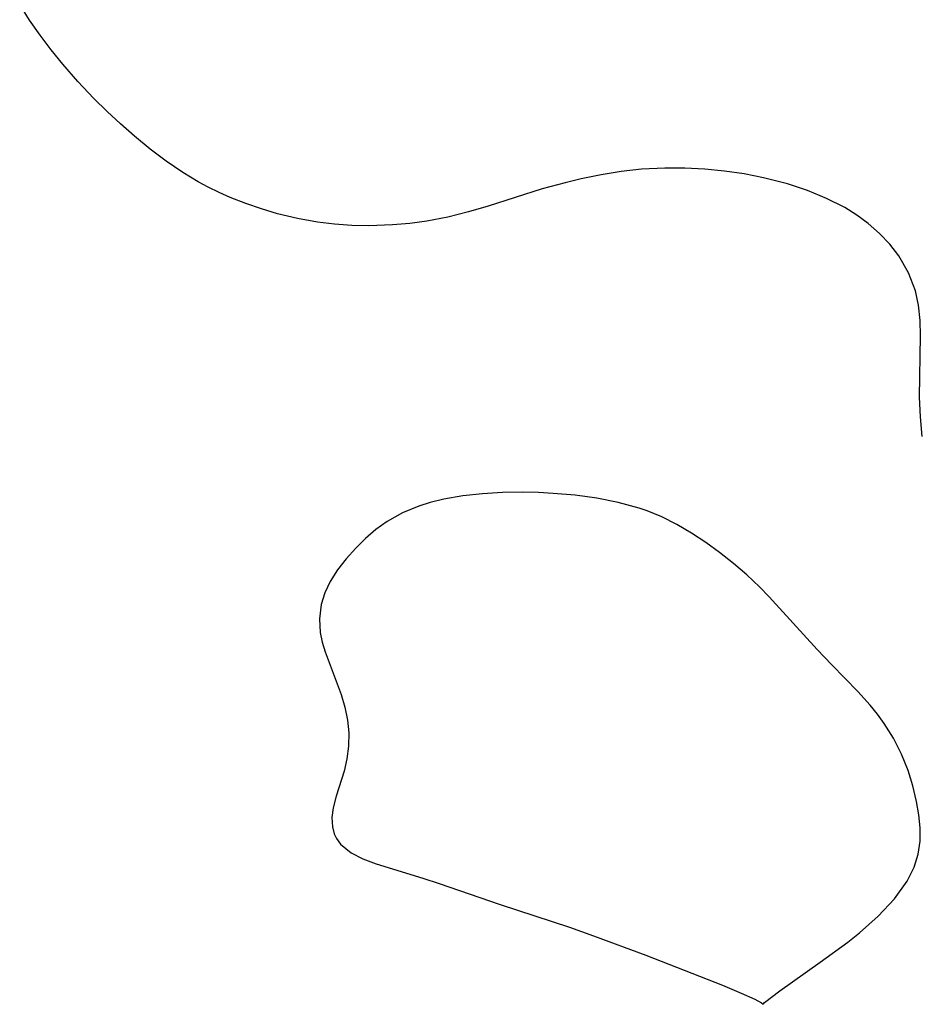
# Model space of a CAD drawing. Header units: metres. Extents: x 1073367 to 1082519, y 1569854 to 1574957.
# Tile 929 of 1056: x 1080752 to 1080833, y 1572899 to 1572988. Entities that reach past the tile are written whole.
import ezdxf

# ---------------------------------------------------------------- set-up
doc = ezdxf.new("R2010")
doc.units = ezdxf.units.M
doc.layers.add('CGG_CurvaNivelLidar_v1', color=253, linetype='Continuous', lineweight=30)

msp = doc.modelspace()

# ---------------------------------------------------------------- linework, layer by layer
at = {"layer": 'CGG_CurvaNivelLidar_v1'}
for p, q in [((1080752.6985, 1572987.4544, 73), (1080751.81, 1572988.8651, 73)), ((1080753.6333, 1572986.1086, 73), (1080752.6985, 1572987.4544, 73)), ((1080754.6251, 1572984.7937, 73), (1080753.6333, 1572986.1086, 73)), ((1080755.6668, 1572983.5092, 73), (1080754.6251, 1572984.7937, 73)), ((1080757.0295, 1572981.9532, 73), (1080755.6668, 1572983.5092, 73)), ((1080758.4731, 1572980.4342, 73), (1080757.0295, 1572981.9532, 73)), ((1080759.6487, 1572979.2734, 73), (1080758.4731, 1572980.4342, 73)), ((1080760.855, 1572978.1445, 73), (1080759.6487, 1572979.2734, 73)), ((1080762.0922, 1572977.0521, 73), (1080760.855, 1572978.1445, 73)), ((1080763.4967, 1572975.8959, 73), (1080762.0922, 1572977.0521, 73)), ((1080764.9432, 1572974.8019, 73), (1080763.4967, 1572975.8959, 73)), ((1080766.4367, 1572973.7843, 73), (1080764.9432, 1572974.8019, 73)), ((1080809.6749, 1572974.1906, 73), (1080807.5622, 1572974.0867, 73)), ((1080811.4579, 1572974.1732, 73), (1080809.6749, 1572974.1906, 73)), ((1080767.8053, 1572972.9614, 73), (1080766.4367, 1572973.7843, 73)), ((1080803.9628, 1572973.5871, 73), (1080802.1741, 1572973.2208, 73)), ((1080805.7595, 1572973.8806, 73), (1080803.9628, 1572973.5871, 73)), ((1080807.5622, 1572974.0867, 73), (1080805.7595, 1572973.8806, 73)), ((1080813.2413, 1572974.0778, 73), (1080811.4579, 1572974.1732, 73)), ((1080815.0193, 1572973.9083, 73), (1080813.2413, 1572974.0778, 73)), ((1080816.7848, 1572973.6617, 73), (1080815.0193, 1572973.9083, 73)), ((1080818.5293, 1572973.3284, 73), (1080816.7848, 1572973.6617, 73)), ((1080820.6799, 1572972.7691, 73), (1080818.5293, 1572973.3284, 73)), ((1080768.7183, 1572972.4717, 73), (1080767.8053, 1572972.9614, 73)), ((1080769.6919, 1572971.9983, 73), (1080768.7183, 1572972.4717, 73)), ((1080800.7273, 1572972.8758, 73), (1080798.6711, 1572972.3147, 73)), ((1080802.1741, 1572973.2208, 73), (1080800.7273, 1572972.8758, 73)), ((1080822.461, 1572972.1735, 73), (1080820.6799, 1572972.7691, 73)), ((1080770.6825, 1572971.5612, 73), (1080769.6919, 1572971.9983, 73)), ((1080772.0778, 1572971.0108, 73), (1080770.6825, 1572971.5612, 73)), ((1080798.6711, 1572972.3147, 73), (1080793.8112, 1572970.7816, 73)), ((1080824.1779, 1572971.4679, 73), (1080822.461, 1572972.1735, 73)), ((1080773.4959, 1572970.5213, 73), (1080772.0778, 1572971.0108, 73)), ((1080793.8112, 1572970.7816, 73), (1080792.0489, 1572970.2575, 73)), ((1080825.8081, 1572970.6406, 73), (1080824.1779, 1572971.4679, 73)), ((1080774.9331, 1572970.0931, 73), (1080773.4959, 1572970.5213, 73)), ((1080776.7139, 1572969.6585, 73), (1080774.9331, 1572970.0931, 73)), ((1080790.1943, 1572969.7878, 73), (1080788.324, 1572969.4219, 73)), ((1080792.0489, 1572970.2575, 73), (1080790.1943, 1572969.7878, 73)), ((1080826.8969, 1572969.9686, 73), (1080825.8081, 1572970.6406, 73)), ((1080827.9168, 1572969.2222, 73), (1080826.8969, 1572969.9686, 73)), ((1080778.5161, 1572969.3327, 73), (1080776.7139, 1572969.6585, 73)), ((1080780.0468, 1572969.1518, 73), (1080778.5161, 1572969.3327, 73)), ((1080781.5864, 1572969.0493, 73), (1080780.0468, 1572969.1518, 73)), ((1080783.1308, 1572969.0175, 73), (1080781.5864, 1572969.0493, 73)), ((1080785.2432, 1572969.0835, 73), (1080783.1308, 1572969.0175, 73)), ((1080786.7871, 1572969.2143, 73), (1080785.2432, 1572969.0835, 73)), ((1080788.324, 1572969.4219, 73), (1080786.7871, 1572969.2143, 73)), ((1080828.9292, 1572968.3301, 73), (1080827.9168, 1572969.2222, 73)), ((1080829.8416, 1572967.3575, 73), (1080828.9292, 1572968.3301, 73)), ((1080830.6447, 1572966.3126, 73), (1080829.8416, 1572967.3575, 73)), ((1080831.5269, 1572964.8043, 73), (1080830.6447, 1572966.3126, 73)), ((1080832.1457, 1572963.184, 73), (1080831.5269, 1572964.8043, 73)), ((1080832.4181, 1572961.8799, 73), (1080832.1457, 1572963.184, 73)), ((1080832.5534, 1572960.5257, 73), (1080832.4181, 1572961.8799, 73)), ((1080832.5955, 1572959.1328, 73), (1080832.5534, 1572960.5257, 73)), ((1080832.5114, 1572953.6242, 73), (1080832.5955, 1572959.1328, 73)), ((1080832.5817, 1572951.8599, 73), (1080832.5114, 1572953.6242, 73)), ((1080832.7405, 1572950.0983, 73), (1080832.5817, 1572951.8599, 73)), ((1080795.1136, 1572945.0729, 73.5), (1080793.3251, 1572944.9697, 73.5)), ((1080796.9173, 1572945.0994, 73.5), (1080795.1136, 1572945.0729, 73.5)), ((1080798.3384, 1572945.0687, 73.5), (1080796.9173, 1572945.0994, 73.5)), ((1080799.6474, 1572945.0013, 73.5), (1080798.3384, 1572945.0687, 73.5)), ((1080788.6084, 1572944.1841, 73.5), (1080787.6184, 1572943.8699, 73.5)), ((1080789.8445, 1572944.4857, 73.5), (1080788.6084, 1572944.1841, 73.5)), ((1080791.5638, 1572944.78, 73.5), (1080789.8445, 1572944.4857, 73.5)), ((1080793.3251, 1572944.9697, 73.5), (1080791.5638, 1572944.78, 73.5)), ((1080801.6204, 1572944.8274, 73.5), (1080799.6474, 1572945.0013, 73.5)), ((1080803.5727, 1572944.5616, 73.5), (1080801.6204, 1572944.8274, 73.5)), ((1080805.4913, 1572944.1878, 73.5), (1080803.5727, 1572944.5616, 73.5)), ((1080807.3606, 1572943.6782, 73.5), (1080805.4913, 1572944.1878, 73.5)), ((1080787.6184, 1572943.8699, 73.5), (1080786.1388, 1572943.2558, 73.5)), ((1080808.0733, 1572943.4338, 73.5), (1080807.3606, 1572943.6782, 73.5)), ((1080809.3982, 1572942.8865, 73.5), (1080808.0733, 1572943.4338, 73.5)), ((1080784.766, 1572942.487, 73.5), (1080783.7601, 1572941.758, 73.5)), ((1080786.1388, 1572943.2558, 73.5), (1080784.766, 1572942.487, 73.5)), ((1080810.7507, 1572942.2046, 73.5), (1080809.3982, 1572942.8865, 73.5)), ((1080783.7601, 1572941.758, 73.5), (1080782.8272, 1572940.9497, 73.5)), ((1080812.0629, 1572941.4353, 73.5), (1080810.7507, 1572942.2046, 73.5)), ((1080782.8272, 1572940.9497, 73.5), (1080781.9562, 1572940.0875, 73.5)), ((1080813.3388, 1572940.5946, 73.5), (1080812.0629, 1572941.4353, 73.5)), ((1080781.9562, 1572940.0875, 73.5), (1080781.0961, 1572939.1351, 73.5)), ((1080814.5802, 1572939.6941, 73.5), (1080813.3388, 1572940.5946, 73.5)), ((1080781.0961, 1572939.1351, 73.5), (1080780.3223, 1572938.1449, 73.5)), ((1080815.8167, 1572938.7165, 73.5), (1080814.5802, 1572939.6941, 73.5)), ((1080780.3223, 1572938.1449, 73.5), (1080779.6653, 1572937.111, 73.5)), ((1080817.0128, 1572937.6872, 73.5), (1080815.8167, 1572938.7165, 73.5)), ((1080779.6653, 1572937.111, 73.5), (1080779.1784, 1572936.0829, 73.5)), ((1080818.1624, 1572936.6057, 73.5), (1080817.0128, 1572937.6872, 73.5)), ((1080819.0169, 1572935.7342, 73.5), (1080818.1624, 1572936.6057, 73.5)), ((1080779.1784, 1572936.0829, 73.5), (1080778.8468, 1572935.0198, 73.5)), ((1080823.3415, 1572930.9956, 73.5), (1080819.0169, 1572935.7342, 73.5)), ((1080778.8468, 1572935.0198, 73.5), (1080778.6834, 1572933.7429, 73.5)), ((1080778.6834, 1572933.7429, 73.5), (1080778.7646, 1572932.5233, 73.5)), ((1080778.7646, 1572932.5233, 73.5), (1080778.9421, 1572931.6479, 73.5)), ((1080778.9421, 1572931.6479, 73.5), (1080779.196, 1572930.7774, 73.5)), ((1080824.6314, 1572929.6246, 73.5), (1080823.3415, 1572930.9956, 73.5)), ((1080779.196, 1572930.7774, 73.5), (1080780.646, 1572926.9565, 73.5)), ((1080826.9839, 1572927.221, 73.5), (1080824.6314, 1572929.6246, 73.5)), ((1080780.646, 1572926.9565, 73.5), (1080780.9757, 1572925.818, 73.5)), ((1080828.0955, 1572925.9883, 73.5), (1080826.9839, 1572927.221, 73.5)), ((1080780.9757, 1572925.818, 73.5), (1080781.2063, 1572924.6631, 73.5)), ((1080828.7458, 1572925.179, 73.5), (1080828.0955, 1572925.9883, 73.5)), ((1080829.3517, 1572924.3411, 73.5), (1080828.7458, 1572925.179, 73.5)), ((1080781.2063, 1572924.6631, 73.5), (1080781.3184, 1572923.5049, 73.5)), ((1080830.1673, 1572923.0327, 73.5), (1080829.3517, 1572924.3411, 73.5)), ((1080781.3184, 1572923.5049, 73.5), (1080781.2955, 1572922.3255, 73.5)), ((1080830.8868, 1572921.6069, 73.5), (1080830.1673, 1572923.0327, 73.5)), ((1080781.2955, 1572922.3255, 73.5), (1080781.1494, 1572921.173, 73.5)), ((1080831.4765, 1572920.1344, 73.5), (1080830.8868, 1572921.6069, 73.5)), ((1080781.1494, 1572921.173, 73.5), (1080780.9029, 1572920.0654, 73.5)), ((1080780.9029, 1572920.0654, 73.5), (1080780.1951, 1572917.8392, 73.5)), ((1080831.9079, 1572918.7557, 73.5), (1080831.4765, 1572920.1344, 73.5)), ((1080832.2428, 1572917.3687, 73.5), (1080831.9079, 1572918.7557, 73.5)), ((1080780.1951, 1572917.8392, 73.5), (1080779.9154, 1572916.7902, 73.5)), ((1080779.9154, 1572916.7902, 73.5), (1080779.8038, 1572915.9178, 73.5)), ((1080832.4553, 1572916.1697, 73.5), (1080832.2428, 1572917.3687, 73.5)), ((1080779.8038, 1572915.9178, 73.5), (1080779.8483, 1572915.0809, 73.5)), ((1080832.5728, 1572914.9809, 73.5), (1080832.4553, 1572916.1697, 73.5)), ((1080779.8483, 1572915.0809, 73.5), (1080780.0174, 1572914.455, 73.5)), ((1080780.0174, 1572914.455, 73.5), (1080780.2193, 1572914.0329, 73.5)), ((1080832.5633, 1572913.807, 73.5), (1080832.5728, 1572914.9809, 73.5)), ((1080780.2193, 1572914.0329, 73.5), (1080780.5945, 1572913.5162, 73.5)), ((1080780.5945, 1572913.5162, 73.5), (1080781.5458, 1572912.7398, 73.5)), ((1080832.3916, 1572912.6259, 73.5), (1080832.5633, 1572913.807, 73.5)), ((1080781.5458, 1572912.7398, 73.5), (1080782.5852, 1572912.2132, 73.5)), ((1080832.0342, 1572911.4514, 73.5), (1080832.3916, 1572912.6259, 73.5)), ((1080782.5852, 1572912.2132, 73.5), (1080783.7771, 1572911.7709, 73.5)), ((1080783.7771, 1572911.7709, 73.5), (1080787.9724, 1572910.4916, 73.5)), ((1080831.4102, 1572910.2221, 73.5), (1080832.0342, 1572911.4514, 73.5)), ((1080787.9724, 1572910.4916, 73.5), (1080789.4279, 1572910.0086, 73.5)), ((1080789.4279, 1572910.0086, 73.5), (1080794.8945, 1572908.1097, 73.5)), ((1080830.2655, 1572908.6375, 73.5), (1080831.4102, 1572910.2221, 73.5)), ((1080794.8945, 1572908.1097, 73.5), (1080801.105, 1572906.0695, 73.5)), ((1080828.8085, 1572907.075, 73.5), (1080830.2655, 1572908.6375, 73.5)), ((1080827.1363, 1572905.5844, 73.5), (1080828.8085, 1572907.075, 73.5)), ((1080801.105, 1572906.0695, 73.5), (1080803.2623, 1572905.3171, 73.5)), ((1080803.2623, 1572905.3171, 73.5), (1080807.9708, 1572903.5692, 73.5)), ((1080826.0667, 1572904.7371, 73.5), (1080827.1363, 1572905.5844, 73.5)), ((1080823.5977, 1572902.9304, 73.5), (1080826.0667, 1572904.7371, 73.5)), ((1080807.9708, 1572903.5692, 73.5), (1080814.8291, 1572900.8758, 73.5)), ((1080819.9887, 1572900.3664, 73.5), (1080823.5977, 1572902.9304, 73.5)), ((1080814.8291, 1572900.8758, 73.5), (1080816.5075, 1572900.1691, 73.5)), ((1080816.5075, 1572900.1691, 73.5), (1080817.7329, 1572899.6117, 73.5)), ((1080818.6188, 1572899.3284, 73.5), (1080819.9887, 1572900.3664, 73.5)), ((1080817.7329, 1572899.6117, 73.5), (1080818.3229, 1572899.3042, 73.5)), ((1080818.3229, 1572899.3042, 73.5), (1080818.5, 1572899.1616, 73.5)), ((1080818.5, 1572899.1616, 73.5), (1080818.6188, 1572899.3284, 73.5))]:
    msp.add_line(p, q, dxfattribs=at)

doc.saveas('drawing.dxf')
